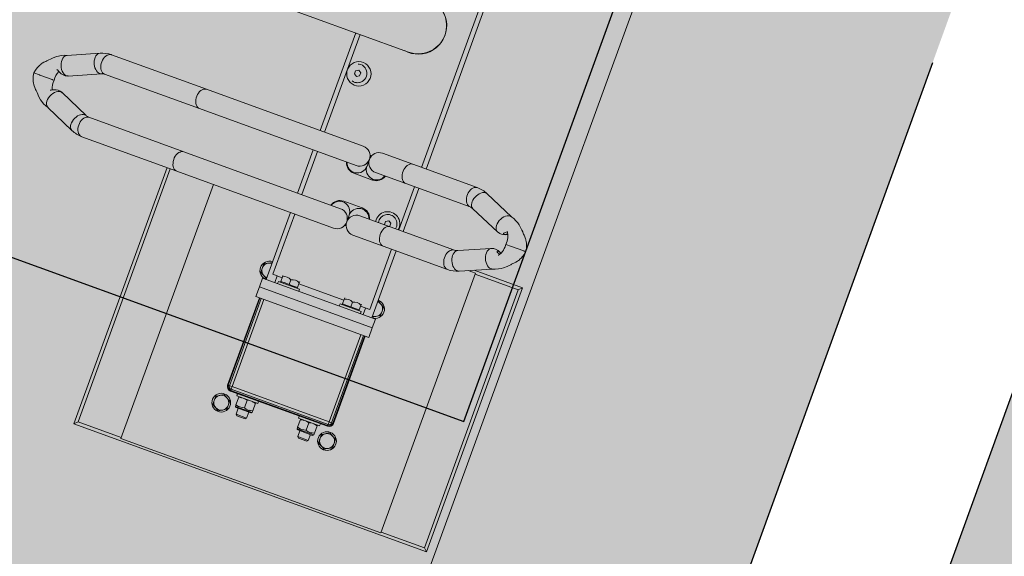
# Model space of a CAD drawing. Header units: metres. Extents: x 134157 to 138734, y 451157 to 455772.
# Tile 727 of 1056: x 136648.593 to 136649.643, y 454047.367 to 454047.94. Entities that reach past the tile are written whole.
import ezdxf

# ---------------------------------------------------------------- set-up
doc = ezdxf.new("R2010")
doc.units = ezdxf.units.M
doc.linetypes.add('HIDDEN__G5', pattern=[1.125, 0.75, -0.375])
doc.linetypes.add('TR18X20__G2', pattern=[2.6, 1, -0.4, 0, -0.4, 0, -0.4, 0, -0.4])
doc.layers.add('-DR-alg-hulplijnen', color=210, linetype='Continuous', plot=False)
doc.layers.add('-DR-nw-gr-arc-gras', color=7, linetype='Continuous', true_color=0xb5d5a4)
doc.layers.add('-DR-nw-rio-HWA 125', color=170, linetype='HIDDEN__G5', lineweight=13)
doc.layers.add('-DR-nw-vh-arc-tegels 300x300x45', color=253, linetype='Continuous', lineweight=9)
doc.layers.add('-DR-nw-vh-arc-sbs kf bruinrood rabat halfsteens', color=7, linetype='Continuous', lineweight=9, true_color=0xb88485)
for name, color, linetype in [('-DR-nw-vh-band 18-20x25', 2, 'TR18X20__G2'), ('-DR-nw-vh-kantverharding', 3, 'Continuous'), ('VELOPA-FIG15', 1, 'Continuous'), ('VELOPA-FIG25', 1, 'Continuous')]:
    doc.layers.add(name, color=color, linetype=linetype)
pattern_1 = [(115.335625, (136419.71802, 453326.2367), (-0.223681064, -0.105903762), [0.06, -0.187485]), (205.335625, (136419.71802, 453326.2367), (0.105903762, -0.223681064), [0.06, -0.187485])]

# ---------------------------------------------------------------- blocks, each defined once
blk = doc.blocks.new('*U2306')
at = {"layer": '-DR-alg-hulplijnen', "flags": 128}
blk.add_lwpolyline([(-40, 130), (-40, -1795), (1510, -1795), (1510, 130)], close=True, dxfattribs=at)
at = {"layer": 'VELOPA-FIG15', "color": 252, "linetype": 'Continuous', "lineweight": 9}
for p, q in [((1449.5, -124), (1449.5, 4)), ((1559.5, 0), (1559.5, -0.7)), ((1439.5, -10), (1432, -10)), ((1460.5, -5), (1559.5, -5)), ((1559.5, -2), (1559.5, -0.7)), ((1559.5, -5), (1559.5, -2)), ((1559.5, -5), (1559.5, -115)), ((1562.5, -5), (1559.5, -5)), ((1563.8, -5), (1562.5, -5)), ((1564.5, -5), (1563.8, -5)), ((1578, -34.4), (1578, -15.6)), ((1578, -104.4), (1578, -85.6)), ((1439.5, -110), (1432, -110)), ((1559.5, -115), (1460.5, -115)), ((1559.5, -115), (1562.5, -115)), ((1559.5, -115), (1559.5, -118)), ((1563.8, -115), (1562.5, -115)), ((1564.5, -115), (1563.8, -115)), ((1559.5, -118), (1559.5, -119.3)), ((1559.5, -119.3), (1559.5, -120))]:
    blk.add_line(p, q, dxfattribs=at)
at = {"layer": 'VELOPA-FIG15', "color": 252, "linetype": 'Continuous', "lineweight": 9, "flags": 128}
for points in [[(1293.2, 61.5), (1292.9, 60.9), (1292.1, 59.9), (1291, 59.2), (1289.7, 58.6), (1288.1, 58.3), (1286.4, 58.2), (1284.6, 58.4), (1282.7, 58.8), (1280.8, 59.4), (1279, 60.2), (1277.4, 61.3), (1275.9, 62.4), (1274.7, 63.7), (1273.7, 65.1), (1273.1, 66.4), (1272.7, 67.8), (1272.7, 69.1), (1273.1, 70.3)], [(1340.8, 61.5), (1341.1, 60.9), (1341.9, 59.9), (1343, 59.2), (1344.3, 58.6), (1345.9, 58.3), (1347.6, 58.2), (1349.4, 58.4), (1351.3, 58.8), (1353.2, 59.4), (1355, 60.2), (1356.6, 61.3), (1358.1, 62.4), (1359.3, 63.7), (1360.3, 65.1), (1360.9, 66.4), (1361.3, 67.8), (1361.3, 69.1), (1360.9, 70.3)], [(1292.5, 58.1), (1292.3, 56.8), (1291.8, 55.5), (1290.9, 54.4), (1289.8, 53.3), (1288.4, 52.4), (1286.7, 51.7), (1284.9, 51.2), (1283, 50.9), (1281, 50.9), (1279.1, 51), (1277.2, 51.4), (1275.4, 52.1), (1273.9, 52.9), (1272.6, 53.8), (1271.6, 55), (1270.9, 56.2), (1270.5, 57.4), (1270.5, 58.1)], [(1341.5, 58.1), (1341.7, 56.8), (1342.2, 55.5), (1343.1, 54.4), (1344.2, 53.3), (1345.6, 52.4), (1347.3, 51.7), (1349.1, 51.2), (1351, 50.9), (1353, 50.9), (1354.9, 51), (1356.8, 51.4), (1358.6, 52.1), (1360.1, 52.9), (1361.4, 53.8), (1362.4, 55), (1363.1, 56.2), (1363.5, 57.4), (1363.5, 58.1)], [(1292.5, -14.9), (1292.3, -16.1), (1291.8, -17.4), (1290.9, -18.6), (1289.8, -19.6), (1288.4, -20.5), (1286.7, -21.2), (1284.9, -21.7), (1283, -22), (1281, -22.1), (1279.1, -21.9), (1277.2, -21.5), (1275.4, -20.9), (1273.9, -20.1), (1272.6, -19.1), (1271.6, -18), (1270.9, -16.8), (1270.5, -15.5), (1270.5, -14.9)], [(1341.5, -14.9), (1341.7, -16.1), (1342.2, -17.4), (1343.1, -18.6), (1344.2, -19.6), (1345.6, -20.5), (1347.3, -21.2), (1349.1, -21.7), (1351, -22), (1353, -22.1), (1354.9, -21.9), (1356.8, -21.5), (1358.6, -20.9), (1360.1, -20.1), (1361.4, -19.1), (1362.4, -18), (1363.1, -16.8), (1363.5, -15.5), (1363.5, -14.9)], [(1292.5, -249), (1292.3, -250.3), (1291.8, -251.6), (1290.9, -252.7), (1289.8, -253.8), (1288.4, -254.7), (1286.7, -255.4), (1284.9, -256), (1283, -256.3), (1281, -256.3), (1279.1, -256.1), (1277.2, -255.7), (1275.4, -255.1), (1273.9, -254.3), (1272.6, -253.3), (1271.6, -252.2), (1270.9, -250.9), (1270.5, -249.6), (1270.5, -249)], [(1341.5, -249), (1341.7, -250.3), (1342.2, -251.6), (1343.1, -252.7), (1344.2, -253.8), (1345.6, -254.7), (1347.3, -255.4), (1349.1, -256), (1351, -256.3), (1353, -256.3), (1354.9, -256.1), (1356.8, -255.7), (1358.6, -255.1), (1360.1, -254.3), (1361.4, -253.3), (1362.4, -252.2), (1363.1, -250.9), (1363.5, -249.6), (1363.5, -249)], [(1292.5, -356.7), (1292.3, -358.1), (1291.8, -359.3), (1290.9, -360.5), (1289.8, -361.6), (1288.4, -362.5), (1286.7, -363.2), (1284.9, -363.7), (1283, -364), (1281, -364.1), (1279.1, -363.9), (1277.2, -363.5), (1275.4, -362.9), (1273.9, -362.1), (1272.6, -361.1), (1271.6, -359.9), (1270.9, -358.7), (1270.5, -357.4), (1270.5, -356.7)], [(1341.5, -356.7), (1341.7, -358.1), (1342.2, -359.3), (1343.1, -360.5), (1344.2, -361.6), (1345.6, -362.5), (1347.3, -363.2), (1349.1, -363.7), (1351, -364), (1353, -364.1), (1354.9, -363.9), (1356.8, -363.5), (1358.6, -362.9), (1360.1, -362.1), (1361.4, -361.1), (1362.4, -359.9), (1363.1, -358.7), (1363.5, -357.4), (1363.5, -356.7)], [(1293.6, -361.9), (1293.4, -363.2), (1292.9, -364.6), (1292.1, -366), (1291, -367.3), (1289.7, -368.6), (1288.1, -369.7), (1286.4, -370.6), (1284.6, -371.4), (1282.7, -371.9), (1280.8, -372.1), (1279, -372.2), (1277.4, -372), (1275.9, -371.5), (1274.7, -370.8), (1273.7, -369.9), (1273.1, -368.9)], [(1293.2, -360), (1293.4, -360.6), (1293.6, -361.9)], [(1340.8, -360), (1340.6, -360.6), (1340.4, -361.9)], [(1340.4, -361.9), (1340.6, -363.2), (1341.1, -364.6), (1341.9, -366), (1343, -367.3), (1344.3, -368.6), (1345.9, -369.7), (1347.6, -370.6), (1349.4, -371.4), (1351.3, -371.9), (1353.2, -372.1), (1355, -372.2), (1356.6, -372), (1358.1, -371.5), (1359.3, -370.8), (1360.3, -369.9), (1360.9, -368.9)]]:
    blk.add_lwpolyline(points, dxfattribs=at)
at = {"layer": 'VELOPA-FIG25', "color": 252, "linetype": 'Continuous', "lineweight": 9}
for p, q in [((1354.5, 140), (1354.5, 85)), ((1358, 136.5), (1354.5, 140)), ((1654.5, 140), (1354.5, 140)), ((1358, 136.5), (1358, 87.5)), ((1651, 136.5), (1358, 136.5)), ((1651, 136.5), (1654.5, 140)), ((1651, 87.5), (1651, 136.5)), ((1654.5, -260), (1654.5, 140)), ((1317, 128.4), (1317, 130)), ((1317, 128), (1317, 128.4)), ((1317, 114), (1317, 128)), ((1317, 114), (1317, 113.7)), ((1317, 113.7), (1317, 107.5)), ((1287.3, 103), (1273.1, 70.3)), ((1360.9, 70.3), (1346.7, 103)), ((1293.2, 61.5), (1307.6, 94.4)), ((1326.4, 94.4), (1340.8, 61.5)), ((1357, 87.5), (1357, 79.3)), ((1652, 87.5), (1357, 87.5)), ((1652, -207.5), (1652, 87.5)), ((1270.5, 58.1), (1270.5, -14.9)), ((1292.5, -14.9), (1292.5, 58.1)), ((1341.5, 58.1), (1341.5, -14.9)), ((1363.5, -14.9), (1363.5, 58.1)), ((1270.5, 0), (988.5, 0)), ((1341.5, 0), (1292.5, 0)), ((1439.5, 0), (1363.5, 0)), ((1434.1, 8), (1424.9, 8)), ((1439.5, -124), (1439.5, 4)), ((1439.5, 4), (1449.5, 4)), ((1449.5, 4), (1460.5, 4)), ((1460.5, -124), (1460.5, 4)), ((1559.5, 0), (1460.5, 0)), ((1584.1, 8), (1574.9, 8)), ((1270.5, -5.2), (988.5, -5.2)), ((1341.5, -5.2), (1292.5, -5.2)), ((1432, -5.2), (1363.5, -5.2)), ((1432, -15.5), (1432, -5.2)), ((1559.5, -0.7), (1460.5, -0.7)), ((1559.5, -2), (1460.5, -2)), ((1562.5, -115), (1562.5, -5)), ((1563.8, -115), (1563.8, -5)), ((1564.5, -5), (1564.5, -115)), ((1574.9, -8), (1584.1, -8)), ((1270.5, -14.9), (1270.5, -49.2)), ((1292.5, -49.2), (1292.5, -14.9)), ((1336, -18.5), (1337.8, -15.5)), ((1337.8, -21.5), (1336, -18.5)), ((1337.8, -15.5), (1341.2, -15.5)), ((1341.2, -15.5), (1341.5, -16)), ((1341.5, -14.9), (1341.5, -49.2)), ((1363.5, -49.2), (1363.5, -14.9)), ((1429.5, -15.5), (1429.5, -15.5)), ((1431, -15.5), (1429.5, -15.5)), ((1436.2, -15.5), (1431, -15.5)), ((1437, -15.5), (1436.2, -15.5)), ((1436.2, -15.5), (1436.2, -20.3)), ((1436.2, -20.3), (1436.2, -25)), ((1439.5, -13), (1437, -13)), ((1437, -37), (1437, -13)), ((1567, -13), (1564.5, -13)), ((1567, -13), (1567, -37)), ((1567, -15.5), (1567, -15.5)), ((1567.7, -15.5), (1567, -15.5)), ((1567.5, -19), (1567, -19)), ((1576.2, -15.5), (1567.7, -15.5)), ((1576.2, -15.5), (1577, -15.5)), ((1577, -15.5), (1577, -15.5)), ((1578, -15.6), (1577, -15.6)), ((1579, -33.4), (1579, -16.6)), ((1585.7, -19), (1579, -19)), ((1587, -20.3), (1585.7, -19)), ((1585.7, -31), (1585.7, -19)), ((1587, -29.7), (1587, -20.3)), ((1341.2, -21.5), (1337.8, -21.5)), ((1341.5, -21), (1341.2, -21.5)), ((1431, -25), (1436.2, -25)), ((1436.2, -25), (1436.2, -29.7)), ((1436.2, -29.7), (1436.2, -34.5)), ((1567, -31), (1567.5, -31)), ((1576.2, -25), (1567.7, -25)), ((1579, -31), (1585.7, -31)), ((1585.7, -31), (1587, -29.7)), ((1429.5, -34.5), (1429.5, -34.5)), ((1429.5, -34.5), (1431, -34.5)), ((1436.2, -34.5), (1431, -34.5)), ((1432, -85.5), (1432, -34.5)), ((1436.2, -34.5), (1437, -34.5)), ((1437, -37), (1439.5, -37)), ((1564.5, -37), (1567, -37)), ((1567, -34.5), (1567, -34.5)), ((1567.7, -34.5), (1567, -34.5)), ((1576.2, -34.5), (1567.7, -34.5)), ((1576.2, -34.5), (1577, -34.5)), ((1577, -34.4), (1578, -34.4)), ((1577, -34.5), (1577, -34.5)), ((1301.1, -70.7), (1301.1, -49.7)), ((1332.8, -49.7), (1332.8, -70.7)), ((1159.6, -401.2), (1159.6, -60.1)), ((1277.1, -59.4), (1277.1, -61.1)), ((1281.5, -60.2), (1289, -60.2)), ((1289.2, -60.2), (1289, -60.2)), ((1345, -60.2), (1344.8, -60.2)), ((1345, -60.2), (1352.5, -60.2)), ((1356.8, -61.1), (1356.8, -59.4)), ((1270.5, -71.2), (1270.5, -249)), ((1292.5, -249), (1292.5, -71.2)), ((1341.5, -71.2), (1341.5, -249)), ((1363.5, -249), (1363.5, -71.2)), ((1439.5, -83), (1437, -83)), ((1437, -107), (1437, -83)), ((1567, -83), (1564.5, -83)), ((1567, -83), (1567, -107)), ((1429.5, -85.5), (1429.5, -85.5)), ((1431, -85.5), (1429.5, -85.5)), ((1436.2, -85.5), (1431, -85.5)), ((1437, -85.5), (1436.2, -85.5)), ((1436.2, -85.5), (1436.2, -90.2)), ((1436.2, -90.2), (1436.2, -95)), ((1567, -85.5), (1567, -85.5)), ((1567.7, -85.5), (1567, -85.5)), ((1567.5, -89), (1567, -89)), ((1576.2, -85.5), (1567.7, -85.5)), ((1576.2, -85.5), (1577, -85.5)), ((1577, -85.5), (1577, -85.5)), ((1578, -85.6), (1577, -85.6)), ((1579, -103.4), (1579, -86.6)), ((1585.7, -89), (1579, -89)), ((1587, -90.2), (1585.7, -89)), ((1585.7, -101), (1585.7, -89)), ((1587, -99.7), (1587, -90.2)), ((1196, -103.5), (1197.8, -100.5)), ((1197.8, -106.5), (1196, -103.5)), ((1197.8, -100.5), (1201.2, -100.5)), ((1201.2, -100.5), (1203, -103.5)), ((1203, -103.5), (1201.2, -106.5)), ((1429.5, -104.5), (1429.5, -104.5)), ((1429.5, -104.5), (1431, -104.5)), ((1431, -95), (1436.2, -95)), ((1436.2, -104.5), (1431, -104.5)), ((1432, -115.2), (1432, -104.5)), ((1436.2, -95), (1436.2, -99.7)), ((1436.2, -99.7), (1436.2, -104.5)), ((1436.2, -104.5), (1437, -104.5)), ((1567, -101), (1567.5, -101)), ((1567, -104.5), (1567, -104.5)), ((1567.7, -104.5), (1567, -104.5)), ((1576.2, -95), (1567.7, -95)), ((1576.2, -104.5), (1567.7, -104.5)), ((1576.2, -104.5), (1577, -104.5)), ((1577, -104.4), (1578, -104.4)), ((1577, -104.5), (1577, -104.5)), ((1579, -101), (1585.7, -101)), ((1585.7, -101), (1587, -99.7)), ((1159.6, -115.2), (1270.5, -115.2)), ((1201.2, -106.5), (1197.8, -106.5)), ((1292.5, -115.2), (1341.5, -115.2)), ((1363.5, -115.2), (1432, -115.2)), ((1437, -107), (1439.5, -107)), ((1564.5, -107), (1567, -107)), ((1584.1, -112), (1574.9, -112)), ((1270.5, -120), (1159.6, -120)), ((1341.5, -120), (1292.5, -120)), ((1439.5, -120), (1363.5, -120)), ((1439.5, -124), (1449.5, -124)), ((1449.5, -124), (1460.5, -124)), ((1559.5, -118), (1460.5, -118)), ((1460.5, -119.3), (1559.5, -119.3)), ((1559.5, -120), (1460.5, -120)), ((1424.9, -128), (1434.1, -128)), ((1574.9, -128), (1584.1, -128)), ((1363.5, -207.5), (1652, -207.5)), ((1651, -256.5), (1651, -207.5)), ((1270.5, -249), (1270.5, -356.7)), ((1292.5, -356.7), (1292.5, -249)), ((1341.5, -249), (1341.5, -356.7)), ((1363.5, -356.7), (1363.5, -249)), ((1363.5, -256.5), (1651, -256.5)), ((1363.5, -260), (1654.5, -260)), ((1651, -256.5), (1654.5, -260)), ((1307.6, -392.4), (1293.2, -360)), ((1340.8, -360), (1326.4, -392.4)), ((1273.1, -368.9), (1287.4, -401.3)), ((1346.6, -401.3), (1360.9, -368.9)), ((1307.7, -392.7), (1307.6, -392.4)), ((1326.4, -392.4), (1326.3, -392.7)), ((1317, -406.7), (1317, -405)), ((1317, -406.7), (1317, -407.1)), ((1317, -421.4), (1317, -407.1)), ((1317, -421.7), (1317, -421.4)), ((1317, -427.9), (1317, -421.7))]:
    blk.add_line(p, q, dxfattribs=at)
at = {"layer": 'VELOPA-FIG25', "color": 252, "linetype": 'Continuous', "lineweight": 9, "flags": 128}
for points in [[(1317, 130), (1313.6, 129.5), (1310.8, 128.7), (1308.3, 127.6), (1306.6, 126.7), (1305.5, 126.1), (1305, 125.7), (1304.2, 125.2), (1302.6, 123.9), (1301, 122.3), (1300.4, 121.5), (1299.7, 120.9), (1298.4, 119.8), (1297, 118.5), (1294.7, 116.1), (1292.5, 113.6), (1291.1, 111.5), (1289.6, 109), (1288.2, 106), (1287.1, 102.3)], [(1346.9, 102.3), (1345.8, 106), (1344.4, 109), (1342.9, 111.5), (1341.5, 113.6), (1338.6, 116.9), (1337, 118.5), (1335.6, 119.8), (1334.9, 120.4), (1334.3, 120.9), (1333.6, 121.5), (1333, 122.3), (1331.4, 123.9), (1329.8, 125.2), (1328.7, 126), (1328, 126.4), (1326.9, 127), (1325.3, 127.8), (1323.2, 128.7), (1320.4, 129.5), (1317, 130)], [(1306.2, 105.8), (1306.7, 104.9), (1307.2, 103.8), (1307.5, 102.7), (1307.5, 102), (1307.4, 101.5), (1307.1, 101.3), (1306.6, 101.4), (1306, 101.9), (1305.5, 102.6), (1305.3, 103.7), (1305.2, 104.7), (1305.2, 105.2)], [(1317, 107.4), (1319.6, 107.6), (1321.9, 107.4), (1323.8, 107.1), (1325.3, 106.7), (1327.6, 105.9), (1329.5, 104.8), (1330.2, 104.2), (1330.6, 103.9), (1330.7, 103.8), (1330.7, 103.9)], [(1326.5, 102.2), (1326.6, 101.6), (1326.8, 101.4), (1327.3, 101.4), (1327.9, 101.7), (1328.5, 102.5), (1328.7, 103.6), (1328.8, 104.7), (1328.8, 105.2)], [(1287.2, 102.3), (1287.1, 101.4), (1287.3, 99.9), (1287.8, 98.4), (1288.8, 96.9), (1290.1, 95.5), (1291.7, 94.2), (1293.5, 93.1), (1295.5, 92.2), (1297.5, 91.6), (1299.5, 91.2), (1301.5, 91.1), (1303.3, 91.4), (1304.9, 91.9), (1306.2, 92.6), (1307.2, 93.6), (1307.6, 94.5)], [(1346.8, 102.3), (1347, 101.4), (1346.7, 99.9), (1346.2, 98.4), (1345.2, 96.9), (1343.9, 95.5), (1342.3, 94.2), (1340.5, 93.1), (1338.5, 92.2), (1336.5, 91.6), (1334.5, 91.2), (1332.5, 91.1), (1330.7, 91.4), (1329.1, 91.9), (1327.8, 92.6), (1326.8, 93.6), (1326.4, 94.5)], [(1424.9, 8), (1423.9, 6.3), (1422.9, 4.5), (1421.4, 1.9), (1420.3, 0)], [(1438.7, 0), (1437.8, 1.7), (1436.7, 3.5), (1435.2, 6.1), (1434.1, 8)], [(1574.9, 8), (1573.9, 6.3), (1572.9, 4.5), (1571.4, 1.9), (1570.3, 0)], [(1570.3, 0), (1571.2, -1.7), (1572.3, -3.5), (1573.8, -6.1), (1574.9, -8)], [(1588.7, 0), (1587.8, 1.7), (1586.7, 3.5), (1585.2, 6.1), (1584.1, 8)], [(1584.1, -8), (1585.1, -6.3), (1586.1, -4.5), (1587.6, -1.9), (1588.7, 0)], [(1567.7, -15.5), (1567.1, -18.7), (1567.1, -19)], [(1576.9, -19), (1576.9, -18.5), (1576.2, -15.5)], [(1567.1, -31), (1567.1, -31.5), (1567.7, -34.5)], [(1576.2, -34.5), (1576.9, -31.3), (1576.9, -31)], [(1204.5, -94.8), (1202.8, -94), (1200.9, -93.6), (1199, -93.5), (1197.1, -93.8), (1195.3, -94.4), (1193.7, -95.4), (1192.3, -96.6), (1191.1, -98.1), (1190.2, -99.8), (1189.7, -101.6), (1189.5, -103.5), (1189.7, -105.4), (1189.9, -106.2), (1189.7, -105.4), (1189.5, -103.5), (1189.7, -101.6), (1190.2, -99.8), (1191.1, -98.1), (1192.3, -96.6), (1193.7, -95.4), (1195.3, -94.4), (1197.1, -93.8), (1199, -93.5), (1200.9, -93.6), (1202.8, -94), (1204.5, -94.8), (1206, -95.9), (1207.4, -97.3), (1208.4, -98.9), (1209.1, -100.7), (1209.5, -102.5), (1209.5, -104.5), (1209.1, -106.2)], [(1567.7, -85.5), (1567.1, -88.7), (1567.1, -89)], [(1576.9, -89), (1576.9, -88.5), (1576.2, -85.5)], [(1567.1, -101), (1567.1, -101.5), (1567.7, -104.5)], [(1576.2, -104.5), (1576.9, -101.3), (1576.9, -101)], [(1574.9, -112), (1573.9, -113.7), (1572.9, -115.5), (1571.4, -118.1), (1570.3, -120)], [(1588.7, -120), (1587.8, -118.3), (1586.7, -116.5), (1585.2, -113.9), (1584.1, -112)], [(1420.3, -120), (1421.2, -121.7), (1422.3, -123.5), (1423.8, -126.1), (1424.9, -128)], [(1434.1, -128), (1435.1, -126.3), (1436.1, -124.5), (1437.6, -121.9), (1438.7, -120)], [(1570.3, -120), (1571.2, -121.7), (1572.3, -123.5), (1573.8, -126.1), (1574.9, -128)], [(1584.1, -128), (1585.1, -126.3), (1586.1, -124.5), (1587.6, -121.9), (1588.7, -120)], [(1287.5, -401.3), (1287.8, -402), (1288.8, -403.1), (1290.1, -403.9), (1291.7, -404.4), (1293.5, -404.6), (1295.5, -404.6), (1297.5, -404.2), (1299.5, -403.6), (1301.5, -402.7), (1303.3, -401.5), (1304.9, -400.2), (1306.2, -398.8), (1307.2, -397.3), (1307.7, -395.8), (1308, -394.3)], [(1308, -394.3), (1307.7, -392.9), (1307.5, -392.4)], [(1326.2, -393.1), (1325.7, -395), (1325.5, -397.3), (1325.8, -399.4), (1326.3, -401.1), (1327.4, -403.5), (1327.9, -404.3), (1328.3, -404.9), (1328.5, -405.3), (1328.5, -405.3)], [(1326.1, -394.3), (1326.3, -392.9), (1326.5, -392.4)], [(1346.5, -401.3), (1346.2, -402), (1345.2, -403.1), (1343.9, -403.9), (1342.3, -404.4), (1340.5, -404.6), (1338.5, -404.6), (1336.5, -404.2), (1334.5, -403.6), (1332.5, -402.7), (1330.7, -401.5), (1329.1, -400.2), (1327.8, -398.8), (1326.8, -397.3), (1326.3, -395.8), (1326.1, -394.3)], [(1287.4, -401.1), (1288.2, -404), (1289.6, -407), (1291.1, -409.5), (1292.4, -411.4), (1295.4, -414.8), (1297, -416.4), (1298.5, -417.7), (1299.1, -418.3), (1299.7, -418.8), (1300.3, -419.4), (1301, -420.2), (1302.6, -421.8), (1304.2, -423.1), (1305.3, -423.9), (1306, -424.3), (1307.1, -424.9), (1308.7, -425.7), (1310.8, -426.6), (1313.6, -427.4), (1317, -427.9)], [(1306.8, -402.7), (1306.7, -402.9), (1306.1, -403.9), (1305.5, -405.1), (1305.3, -405.9), (1305.2, -406.2), (1305.2, -406.2)], [(1317, -427.9), (1320.4, -427.4), (1323.2, -426.6), (1325.7, -425.5), (1327.4, -424.7), (1328.5, -424), (1329, -423.6), (1329.8, -423.1), (1331.4, -421.8), (1333, -420.2), (1333.7, -419.4), (1334.3, -418.8), (1334.9, -418.3), (1335.5, -417.7), (1337, -416.4), (1338.6, -414.8), (1341.6, -411.4), (1342.9, -409.5), (1344.4, -407), (1345.8, -404), (1346.6, -401.1)]]:
    blk.add_lwpolyline(points, dxfattribs=at)
at = {"layer": 'VELOPA-FIG25', "color": 252, "linetype": 'Continuous', "lineweight": 9}
for centre, radius in [((1579.5, 0), 10), ((1579.5, 0), 7.99), ((1199.5, -102), 13), ((1579.5, -120), 10), ((1579.5, -120), 7.99)]:
    blk.add_circle(centre, radius, dxfattribs=at)
for centre, radius, start, end in [((1314.5, 89.1), 18.5, 82.1107, 127.3754), ((1296.2, 99), 12.3, 338.4992, 33.8567), ((1334, 101.4), 7.59, 145.259, 174.2319), ((1336.1, 98.8), 10.6, 147.1939, 204.3385), ((1300.9, 58), 30.4, 156.2878, 179.9032), ((1333, 58), 30.5, 0.1353, 23.6737), ((1300.9, 58), 8.35, 155.7767, 179.7133), ((1333, 58), 8.53, 0.5438, 23.9662), ((1429.5, 0), 10, 0, 180), ((1429.5, 0), 7.99, 0, 180), ((1559.5, -5), 5, 0, 90), ((1339.5, -18.5), 13, 81.1456, 278.8544), ((1339.5, -18.5), 10, 78.4571, 281.5429), ((1559.5, -5), 4.33, 0, 90), ((1559.5, -5), 3, 0, 90), ((1438.2, -20.3), 8.65, 146.7092, 213.2908), ((1438.2, -20.3), 8.65, 146.7092, 213.2908), ((1582.9, -20.3), 15.9, 162.623, 197.377), ((1561.1, -20.3), 15.9, 342.623, 17.377), ((1578, -16.6), 1, 0, 90), ((1129.5, -60.2), 30.5, 351.3116, 171.5322), ((1129.5, -60), 30.1, 359.7685, 171.8778), ((1438.2, -29.7), 8.65, 146.7092, 213.2908), ((1438.2, -29.7), 8.65, 146.7092, 213.2908), ((1582.9, -29.7), 15.9, 162.623, 197.377), ((1561.1, -29.7), 15.9, 342.623, 17.377), ((1289.1, -49.3), 11, 269.9037, 72.138), ((1289.1, -49.7), 12, 0, 73.7845), ((1344.8, -49.7), 12, 106.2055, 180), ((1344.9, -49.3), 11, 107.862, 270.0963), ((1578, -33.4), 1, 270, 0), ((1281.5, -49.2), 11, 180, 0), ((1352.5, -49.2), 11, 180, 0), ((1281.5, -71.2), 11, 0, 180), ((1289.2, -71.2), 11, 287.5246, 90.0271), ((1344.8, -71.2), 11, 89.9725, 252.4757), ((1352.5, -71.2), 11, 0, 180), ((1289.1, -70.7), 12, 286.2155, 0), ((1344.8, -70.7), 12, 180, 253.7945), ((1438.2, -90.2), 8.65, 146.7092, 213.2908), ((1438.2, -90.2), 8.65, 146.7092, 213.2908), ((1582.9, -90.2), 15.9, 162.623, 197.377), ((1561.1, -90.2), 15.9, 342.623, 17.377), ((1578, -86.6), 1, 0, 90), ((1199.5, -103.5), 10, 344.534, 60), ((1438.2, -99.7), 8.65, 146.7092, 213.2908), ((1438.2, -99.7), 8.65, 146.7092, 213.2908), ((1582.9, -99.7), 15.9, 162.623, 197.377), ((1561.1, -99.7), 15.9, 342.623, 17.377), ((1578, -103.4), 1, 270, 0), ((1559.5, -115), 4.33, 270, 0), ((1559.5, -115), 3, 270, 0), ((1559.5, -115), 5, 270, 0), ((1429.5, -120), 10, 180, 270), ((1429.5, -120), 7.99, 180, 0), ((1429.5, -120), 10, 270, 0), ((1300.5, -356.7), 30, 180.1477, 204.0062), ((1300.5, -356.7), 7.99, 180.6174, 204.3415), ((1333.7, -356.7), 7.81, 335.369, 359.6722), ((1333.7, -356.7), 29.8, 335.952, 359.8941), ((1298.3, -397), 10.2, 326.0086, 22.3666), ((1314.3, -386.1), 19.1, 245.4327, 277.969), ((1319.4, -384.6), 20.6, 263.2014, 292.8477)]:
    blk.add_arc(centre, radius, start, end, dxfattribs=at)

msp = doc.modelspace()

# ---------------------------------------------------------------- hatches: boundary and pattern name
at = {"layer": '-DR-nw-gr-arc-gras', "transparency": 33554687}
h = msp.add_hatch(dxfattribs=at)
h.set_pattern_fill('AGR-BOLLEN', color=256, scale=0.1, pattern_type=2)
h.set_pattern_definition(pattern_1)
edge = h.paths.add_edge_path()
edge.add_arc((-7000776.8095, 3043164.5676), 7592527.9974, 340.05675056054, 340.05722562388)
edge.add_line((136455.7816, 453494.2543), (136455.1236, 453494.4934))
edge.add_arc((380495.2224, 364992.5484), 259592.3036, 160.066656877, 160.080445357)
edge.add_line((136433.8323, 453435.7615), (136433.8135, 453435.7683))
edge.add_line((136433.8135, 453435.7683), (136432.1795, 453431.2551))
edge.add_line((136432.1795, 453431.2551), (136432.1983, 453431.2483))
edge.add_line((136432.1983, 453431.2483), (136431.6776, 453429.8696))
edge.add_line((136431.6776, 453429.8696), (136432.3364, 453429.6312))
edge.add_line((136432.3364, 453429.6312), (136434.3093, 453435.0766))
h = msp.add_hatch(dxfattribs=at)
h.set_pattern_fill('AGR-BOLLEN', color=256, scale=0.1, pattern_type=2)
h.set_pattern_definition(pattern_1)
edge = h.paths.add_edge_path()
edge.add_line((136644.2753, 454017.4218), (136643.9351, 454016.4815))
edge.add_line((136643.9351, 454016.4815), (136643.8839, 454016.3403))
edge.add_line((136643.8839, 454016.3403), (136644.5422, 454016.1017))
edge.add_arc((1711333.9831, -116117.4265), 1674723.5818, 160.0956720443, 160.0966573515, ccw=False)
edge.add_line((136654.3469, 454043.1813), (136653.6889, 454043.4199))
edge.add_line((136653.6889, 454043.4199), (136653.6378, 454043.279))
edge.add_line((136653.6378, 454043.279), (136653.2975, 454042.3387))
edge.add_line((136653.2975, 454042.3387), (136644.2753, 454017.4218))
h = msp.add_hatch(dxfattribs=at)
h.set_pattern_fill('AGR-BOLLEN', color=256, scale=0.1, pattern_type=2)
h.set_pattern_definition(pattern_1)
h.paths.add_polyline_path([(136623.2818, 453954.4516, 0.016644), (136622.2926, 453951.4069), (136620.7154, 453945.9395, -0.016644), (136619.6481, 453942.6543), (136615.1747, 453930.3003), (136616.115, 453929.9599), (136620.5883, 453942.3138, 0.016644), (136621.6762, 453945.6623), (136623.2534, 453951.1297, -0.016644), (136624.222, 453954.1111), (136660.1396, 454053.2258), (136661.74, 454052.55), (136663.585, 454057.802), (136661.9934, 454058.3644), (136678.2856, 454103.4166), (136677.3454, 454103.7571)])
at = {"layer": '-DR-nw-vh-arc-sbs kf bruinrood rabat halfsteens', "transparency": 33554687}
h = msp.add_hatch(color=256, dxfattribs=at)
h.dxf.hatch_style = 1
h.paths.add_polyline_path([(136641.7752, 454024.6157), (136641.3989, 454024.7513), (136648.7669, 454045.0994), (136649.4138, 454046.8859), (136651.1502, 454051.6812), (136651.5263, 454051.545)])
at = {"layer": '-DR-nw-vh-arc-tegels 300x300x45'}
h = msp.add_hatch(dxfattribs=at)
h.set_pattern_fill('AVH-TEGEL_200X200_HALFST', color=256, scale=2, angle=71, pattern_type=2)
h.set_pattern_definition([(71, (0, 0), (-0.05887645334, 0.44332106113), [0.4, -0.4]), (161, (0, 0), (-0.13022726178, -0.37820743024), [])])
h.paths.add_polyline_path([(136666.0363, 454099.8406), (136666.0427, 454099.8584), (136667.5129, 454099.3261), (136664.2198, 454103.068), (136663.8317, 454101.1718), (136662.2953, 454101.4843), (136661.732, 454098.715), (136662.369, 454097.616), (136662.13, 454096.924), (136648.949, 454060.698), (136648.67, 454060.832), (136645.717, 454052.522), (136645.931, 454052.432), (136621.964, 453986.496), (136621.3235, 453984.3742), (136620.6998, 453982.9568), (136625.9623, 453984.4702), (136624.4579, 453985.015), (136626.1844, 453989.7832), (136636.0239, 454016.9566), (136637.8104, 454016.3097), (136637.9126, 454016.5918), (136637.6305, 454016.6939), (136637.6986, 454016.882), (136638.2093, 454018.2924), (136638.2774, 454018.4804), (136638.8415, 454018.2761), (136640.2545, 454022.1782), (136640.4077, 454022.6013), (136640.1726, 454022.6864), (136640.1256, 454022.7035), (136640.2277, 454022.9855), (136638.4413, 454023.6324), (136646.4082, 454045.6344), (136648.1947, 454044.9875), (136648.2968, 454045.2696), (136648.0147, 454045.3717), (136648.0828, 454045.5598), (136648.5935, 454046.9702), (136648.6616, 454047.1582), (136649.2258, 454046.954), (136650.9622, 454051.7493), (136650.6801, 454051.8514), (136650.7822, 454052.1335), (136648.9957, 454052.7804)])

# ---------------------------------------------------------------- linework, layer by layer
at = {"layer": '-DR-nw-rio-HWA 125', "flags": 128}
msp.add_lwpolyline([(136631.709, 453999.7314), (136651.5049, 454054.16)], dxfattribs=at)
at = {"layer": '-DR-nw-vh-band 18-20x25'}
msp.add_lwpolyline([(136649.2258, 454046.954), (136650.9622, 454051.7493)], dxfattribs=at)
at = {"layer": '-DR-nw-vh-kantverharding'}
msp.add_lwpolyline([(136640.5957, 454022.5332), (136651.1502, 454051.6812)], dxfattribs=at)

# ---------------------------------------------------------------- block references
at = {"xscale": 0.0009999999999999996, "yscale": 0.0009999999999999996, "zscale": 0.0009999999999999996, "rotation": 250.0210162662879}
msp.add_blockref('*U2306', (136649.4601, 454048.9745), dxfattribs=at)

doc.saveas('drawing.dxf')
